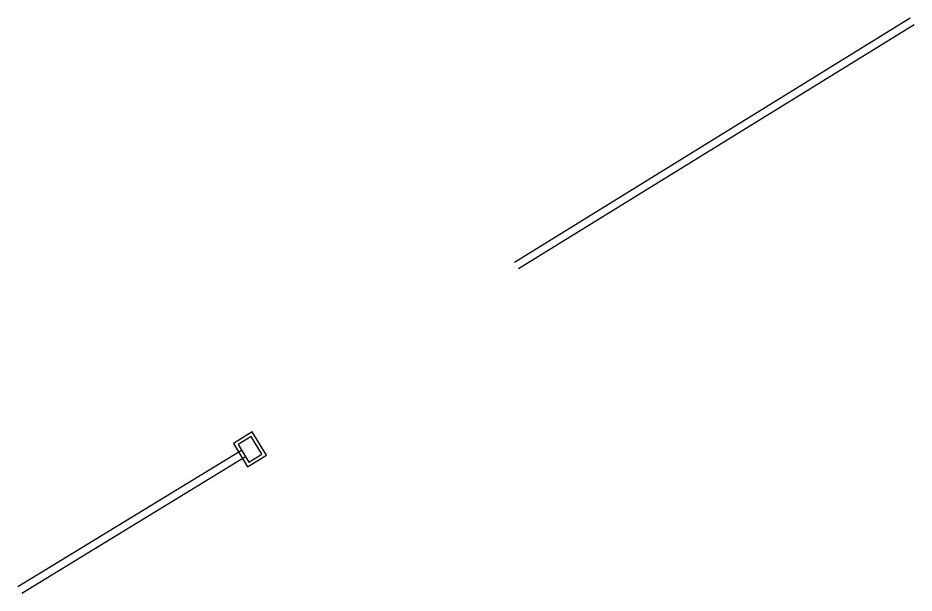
# Model space of a CAD drawing. Extents: x 1368122 to 1710785, y 373130 to 557566.
# Drawn here: x 1710609 to 1710784.8, y 557453 to 557565.8 of the extents above; entities that cross this region are included whole.
import ezdxf

# ---------------------------------------------------------------- set-up
doc = ezdxf.new("R2010")
doc.units = 0
doc.layers.add('R_Water', color=7, linetype='Continuous')

msp = doc.modelspace()

# ---------------------------------------------------------------- linework, layer by layer
at = {"layer": 'R_Water'}
for p, q in [((1710706.45, 557517.96), (1710784.05, 557565.84)), ((1710706.45, 557517.96), (1710784.06, 557565.83)), ((1710707.24, 557516.68), (1710784.84, 557564.55)), ((1710707.24, 557516.68), (1710784.84, 557564.55)), ((1710608.99, 557454.32), (1710652.85, 557481.08)), ((1710609, 557454.32), (1710652.85, 557481.08)), ((1710609.78, 557453.03), (1710653.63, 557479.8)), ((1710609.78, 557453.03), (1710653.63, 557479.79))]:
    msp.add_line(p, q, dxfattribs=at)
for points in [[(1710651.28, 557482.37), (1710654.06, 557477.82), (1710657.76, 557480.07), (1710654.98, 557484.63)], [(1710652.2, 557482.15), (1710654.28, 557478.73), (1710656.84, 557480.29), (1710654.76, 557483.71)]]:
    msp.add_lwpolyline(points, close=True, dxfattribs=at)

doc.saveas('drawing.dxf')
